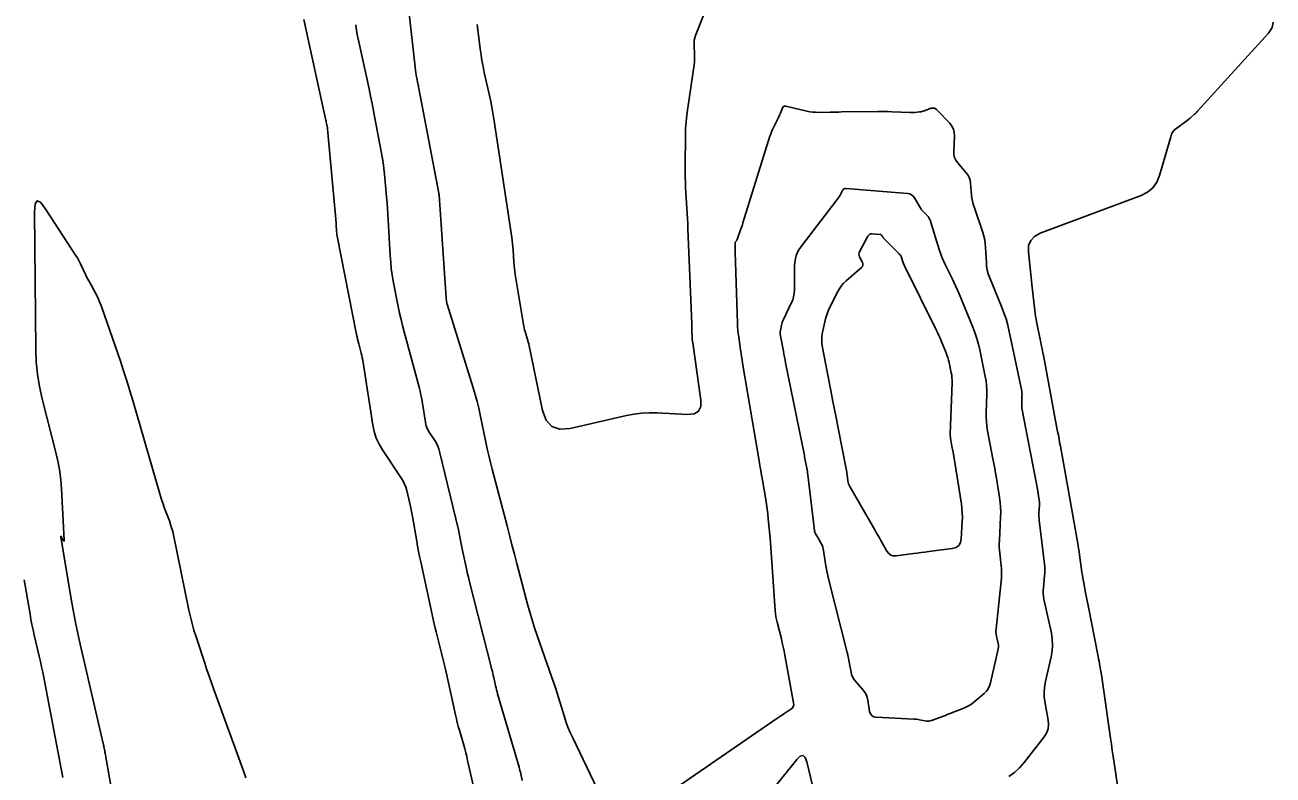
# Model space of a CAD drawing. Extents: x 658976 to 668726, y 639543 to 647196.
# Drawn here: x 662517.7 to 662640.1, y 642607.6 to 642681.2 of the extents above; entities that cross this region are included whole.
import ezdxf

# ---------------------------------------------------------------- set-up
doc = ezdxf.new("R2010")
doc.units = 0
doc.layers.add('Ex_Major Contours', color=7, linetype='Continuous')
doc.layers.add('Ex_Minor Contours', color=7, linetype='Continuous')

msp = doc.modelspace()

# ---------------------------------------------------------------- linework, layer by layer
at = {"layer": 'Ex_Major Contours'}
msp.add_lwpolyline([(662539.31, 642607.28), (662539.14, 642607.76), (662536.17, 642615.96), (662535.94, 642616.6), (662535.72, 642617.24), (662535.5, 642617.89), (662535.28, 642618.53), (662534.43, 642621.12), (662534.23, 642621.76), (662534.05, 642622.42), (662533.88, 642623.08), (662533.73, 642623.74), (662532.21, 642631.12), (662532.14, 642631.46), (662532.04, 642631.8), (662531.94, 642632.14), (662531.82, 642632.48), (662531.32, 642633.81), (662531.2, 642634.15), (662531.08, 642634.48), (662530.97, 642634.82), (662530.87, 642635.16), (662528.23, 642644.29), (662527.94, 642645.26), (662527.64, 642646.23), (662527.33, 642647.2), (662527.01, 642648.16), (662525.2, 642653.44), (662525.11, 642653.69), (662525.01, 642653.93), (662524.9, 642654.16), (662524.79, 642654.4), (662524.17, 642655.6), (662524.12, 642655.69), (662524.07, 642655.78), (662524.02, 642655.87), (662523.97, 642655.96), (662523.77, 642656.32), (662523.72, 642656.41), (662523.67, 642656.5), (662523.62, 642656.59), (662523.58, 642656.68), (662523.1, 642657.7), (662523, 642657.9), (662522.9, 642658.1), (662522.79, 642658.29), (662522.67, 642658.48), (662519.65, 642663.14), (662519.17, 642663.75), (662518.84, 642663.9), (662518.64, 642663.59), (662518.58, 642662.82), (662518.72, 642649.29), (662518.76, 642648.08), (662518.88, 642646.87), (662519.08, 642645.67), (662519.34, 642644.48), (662520.71, 642639.06), (662520.9, 642638.21), (662521.06, 642637.35), (662521.16, 642636.49), (662521.23, 642635.62), (662521.49, 642630.59), (662521.49, 642630.52), (662521.48, 642630.49), (662521.45, 642630.51), (662521.41, 642630.57), (662521.22, 642630.91), (662521.18, 642630.98), (662521.16, 642630.99), (662521.15, 642630.97), (662521.16, 642630.89), (662522.21, 642624.65), (662522.4, 642623.58), (662522.61, 642622.52), (662522.83, 642621.45), (662523.07, 642620.39), (662525.33, 642610.66), (662525.35, 642610.59), (662525.36, 642610.51), (662525.38, 642610.43), (662525.4, 642610.35), (662525.46, 642610.03), (662525.47, 642609.95), (662525.49, 642609.87), (662525.5, 642609.79), (662525.52, 642609.71), (662527.43, 642598.83)], dxfattribs=at)
at = {"layer": 'Ex_Minor Contours'}
for points in [[(662586.07, 642686.83), (662583.42, 642680.11), (662583.34, 642679.88), (662583.29, 642679.65), (662583.27, 642679.41), (662583.27, 642679.17), (662583.33, 642678.21), (662583.33, 642677.97), (662583.33, 642677.73), (662583.31, 642677.49), (662583.28, 642677.25), (662582.65, 642673.01), (662582.56, 642672.34), (662582.49, 642671.66), (662582.45, 642670.99), (662582.43, 642670.31), (662582.39, 642667.25), (662582.39, 642666.74), (662582.4, 642666.23), (662582.42, 642665.72), (662582.44, 642665.21), (662582.57, 642663.17), (662582.6, 642662.66), (662582.63, 642662.15), (662582.65, 642661.64), (662582.67, 642661.13), (662583.04, 642651.83), (662583.05, 642651.67), (662583.05, 642651.52), (662583.06, 642651.36), (662583.06, 642651.2), (662583.08, 642650.58), (662583.09, 642650.42), (662583.1, 642650.26), (662583.12, 642650.11), (662583.14, 642649.95), (662583.93, 642644.34), (662583.93, 642643.7), (662583.71, 642643.24), (662583.28, 642642.99), (662582.64, 642642.93), (662579.63, 642643.09), (662578.88, 642643.1), (662578.13, 642643.06), (662577.39, 642642.97), (662576.65, 642642.83), (662571.12, 642641.57), (662570.11, 642641.49), (662569.33, 642641.75), (662568.76, 642642.36), (662568.42, 642643.31), (662567.1, 642649.67), (662567.07, 642649.85), (662567.02, 642650.02), (662566.98, 642650.2), (662566.92, 642650.37), (662566.71, 642651.06), (662566.66, 642651.24), (662566.61, 642651.41), (662566.57, 642651.59), (662566.54, 642651.77), (662565.74, 642656.65), (662565.69, 642656.96), (662565.66, 642657.26), (662565.62, 642657.56), (662565.6, 642657.86), (662565.52, 642659.08), (662565.49, 642659.39), (662565.46, 642659.69), (662565.43, 642659.99), (662565.39, 642660.29), (662563.64, 642671.93), (662563.55, 642672.5), (662563.44, 642673.08), (662563.33, 642673.65), (662563.21, 642674.22), (662562.7, 642676.5), (662562.58, 642677.07), (662562.47, 642677.65), (662562.38, 642678.22), (662562.3, 642678.8), (662561.99, 642681.21)], [(662574.46, 642604.76), (662571.37, 642611.2), (662571.13, 642611.73), (662570.9, 642612.26), (662570.7, 642612.8), (662570.52, 642613.35), (662569.84, 642615.57), (662569.67, 642616.12), (662569.49, 642616.67), (662569.3, 642617.22), (662569.11, 642617.77), (662567.9, 642621.24), (662567.64, 642622), (662567.39, 642622.77), (662567.16, 642623.54), (662566.95, 642624.32), (662565.9, 642628.3), (662565.66, 642629.23), (662565.41, 642630.15), (662565.17, 642631.08), (662564.93, 642632), (662563.47, 642637.56), (662563.31, 642638.22), (662563.15, 642638.89), (662562.99, 642639.55), (662562.85, 642640.22), (662562.3, 642642.89), (662562.15, 642643.56), (662561.99, 642644.22), (662561.81, 642644.88), (662561.62, 642645.53), (662559.06, 642653.76), (662559.04, 642653.81), (662559.03, 642653.86), (662559.02, 642653.91), (662559.01, 642653.96), (662558.98, 642654.17), (662558.97, 642654.22), (662558.96, 642654.27), (662558.96, 642654.33), (662558.95, 642654.38), (662558.27, 642664.45), (662558.27, 642664.46), (662558.26, 642664.48), (662558.26, 642664.49), (662558.24, 642664.57), (662558.24, 642664.59), (662558.24, 642664.6), (662558.24, 642664.62), (662558.23, 642664.63), (662556.29, 642674.91), (662556.26, 642675.04), (662556.24, 642675.17), (662556.21, 642675.29), (662556.18, 642675.42), (662556.07, 642675.92), (662556.05, 642676.05), (662556.03, 642676.18), (662556.01, 642676.3), (662555.99, 642676.43), (662555.26, 642682.85)], [(662562.1, 642604.43), (662561.07, 642608.99), (662560.99, 642609.37), (662560.89, 642609.74), (662560.79, 642610.11), (662560.69, 642610.48), (662560.26, 642611.96), (662560.15, 642612.33), (662560.05, 642612.7), (662559.96, 642613.07), (662559.88, 642613.45), (662558.95, 642617.66), (662558.86, 642618.06), (662558.77, 642618.45), (662558.67, 642618.85), (662558.58, 642619.24), (662558.18, 642620.81), (662558.08, 642621.2), (662557.98, 642621.59), (662557.89, 642621.98), (662557.8, 642622.38), (662556.47, 642628.47), (662556.36, 642628.98), (662556.26, 642629.49), (662556.16, 642630), (662556.07, 642630.51), (662555.66, 642632.93), (662555.61, 642633.25), (662555.54, 642633.57), (662555.48, 642633.89), (662555.4, 642634.21), (662555.1, 642635.48), (662555.01, 642635.79), (662554.89, 642636.09), (662554.75, 642636.38), (662554.58, 642636.65), (662552.71, 642639.45), (662552.38, 642640.03), (662552.11, 642640.62), (662551.9, 642641.25), (662551.77, 642641.89), (662550.82, 642648.03), (662550.79, 642648.26), (662550.74, 642648.49), (662550.69, 642648.72), (662550.63, 642648.95), (662550.39, 642649.87), (662550.33, 642650.09), (662550.27, 642650.32), (662550.22, 642650.55), (662550.17, 642650.79), (662548.28, 642660.44), (662548.25, 642660.57), (662548.23, 642660.71), (662548.22, 642660.85), (662548.21, 642660.99), (662548.18, 642661.54), (662548.17, 642661.67), (662548.16, 642661.81), (662548.15, 642661.95), (662548.14, 642662.09), (662547.37, 642670.59), (662547.36, 642670.71), (662547.34, 642670.82), (662547.33, 642670.93), (662547.31, 642671.04), (662547.22, 642671.49), (662547.2, 642671.6), (662547.18, 642671.71), (662547.16, 642671.82), (662547.13, 642671.93), (662545, 642681.69)], [(662566.42, 642607.03), (662566.27, 642607.68), (662566.24, 642607.85), (662566.2, 642608.01), (662566.15, 642608.17), (662566.11, 642608.33), (662564.01, 642615.53), (662563.95, 642615.72), (662563.9, 642615.92), (662563.85, 642616.12), (662563.81, 642616.32), (662563.63, 642617.12), (662563.58, 642617.32), (662563.54, 642617.52), (662563.49, 642617.72), (662563.44, 642617.92), (662561.23, 642626.63), (662561.14, 642626.96), (662561.06, 642627.29), (662560.99, 642627.61), (662560.92, 642627.94), (662560.56, 642629.58), (662560.52, 642629.75), (662560.49, 642629.92), (662560.45, 642630.08), (662560.42, 642630.25), (662560.31, 642630.94), (662560.28, 642631.11), (662560.25, 642631.27), (662560.21, 642631.44), (662560.17, 642631.61), (662558.32, 642639.31), (662558.25, 642639.56), (662558.15, 642639.81), (662558.04, 642640.05), (662557.9, 642640.28), (662557.3, 642641.18), (662557.16, 642641.41), (662557.05, 642641.65), (662556.97, 642641.9), (662556.92, 642642.16), (662556.63, 642644.02), (662556.56, 642644.42), (662556.49, 642644.82), (662556.4, 642645.21), (662556.3, 642645.6), (662554.85, 642651.03), (662554.69, 642651.65), (662554.54, 642652.26), (662554.4, 642652.88), (662554.27, 642653.51), (662553.78, 642656), (662553.67, 642656.62), (662553.58, 642657.25), (662553.52, 642657.88), (662553.47, 642658.52), (662553.27, 642662.02), (662553.24, 642662.58), (662553.2, 642663.14), (662553.16, 642663.71), (662553.11, 642664.27), (662552.91, 642666.52), (662552.85, 642667.08), (662552.78, 642667.64), (662552.7, 642668.2), (662552.6, 642668.75), (662551.98, 642671.99), (662551.84, 642672.71), (662551.7, 642673.44), (662551.55, 642674.16), (662551.4, 642674.88), (662550.39, 642679.5), (662550.27, 642680.05), (662550.18, 642680.6), (662550.09, 642681.15)], [(662624.83, 642606.29), (662624.47, 642608.76), (662624.38, 642609.37), (662624.29, 642609.97), (662624.21, 642610.58), (662624.12, 642611.18), (662623.36, 642616.47), (662623.33, 642616.7), (662623.29, 642616.92), (662623.26, 642617.15), (662623.22, 642617.37), (662623.07, 642618.28), (662623.03, 642618.5), (662622.99, 642618.73), (662622.95, 642618.95), (662622.9, 642619.18), (662621.95, 642624.03), (662621.89, 642624.34), (662621.82, 642624.65), (662621.76, 642624.96), (662621.71, 642625.28), (662621.46, 642626.57), (662621.41, 642626.86), (662621.36, 642627.15), (662621.31, 642627.44), (662621.27, 642627.73), (662621.12, 642628.9), (662621.08, 642629.19), (662621.03, 642629.48), (662620.99, 642629.77), (662620.94, 642630.06), (662619.2, 642639.82), (662619.13, 642640.18), (662619.07, 642640.54), (662619, 642640.89), (662618.93, 642641.25), (662618.66, 642642.67), (662618.59, 642643.03), (662618.52, 642643.39), (662618.45, 642643.74), (662618.39, 642644.1), (662617.57, 642648.57), (662617.49, 642648.97), (662617.41, 642649.37), (662617.33, 642649.77), (662617.25, 642650.17), (662616.87, 642652.02), (662616.82, 642652.3), (662616.77, 642652.58), (662616.73, 642652.86), (662616.69, 642653.14), (662616.55, 642654.27), (662616.52, 642654.55), (662616.49, 642654.83), (662616.46, 642655.12), (662616.43, 642655.4), (662616.07, 642658.88), (662616.09, 642659.5), (662616.29, 642660.01), (662616.66, 642660.41), (662617.21, 642660.71), (662627.11, 642664.42), (662627.75, 642664.74), (662628.26, 642665.18), (662628.66, 642665.72), (662628.92, 642666.39), (662630.02, 642670.17), (662630.11, 642670.42), (662630.24, 642670.65), (662630.4, 642670.85), (662630.61, 642671.02), (662631.76, 642671.88), (662631.84, 642671.94), (662631.92, 642672), (662632, 642672.07), (662632.07, 642672.13), (662632.37, 642672.4), (662632.44, 642672.46), (662632.52, 642672.53), (662632.59, 642672.6), (662632.65, 642672.68), (662639.61, 642680.35), (662639.97, 642680.9), (662640.06, 642681.41)], [(662614.16, 642607.4), (662614.7, 642607.81), (662615.19, 642608.27), (662615.64, 642608.78), (662617.61, 642611.3), (662617.85, 642611.67), (662618, 642612.08), (662618.05, 642612.5), (662618.01, 642612.95), (662617.68, 642614.78), (662617.62, 642615.24), (662617.61, 642615.69), (662617.64, 642616.15), (662617.72, 642616.6), (662618.31, 642619.15), (662618.41, 642619.73), (662618.44, 642620.31), (662618.41, 642620.88), (662618.32, 642621.46), (662617.59, 642624.8), (662617.54, 642625.08), (662617.52, 642625.37), (662617.51, 642625.66), (662617.53, 642625.94), (662617.65, 642627.1), (662617.68, 642627.39), (662617.68, 642627.67), (662617.67, 642627.96), (662617.64, 642628.25), (662617.13, 642632.56), (662617.11, 642632.73), (662617.1, 642632.91), (662617.1, 642633.09), (662617.1, 642633.27), (662617.14, 642634), (662617.15, 642634.18), (662617.14, 642634.35), (662617.13, 642634.53), (662617.1, 642634.71), (662616.99, 642635.42), (662616.96, 642635.59), (662616.93, 642635.77), (662616.9, 642635.95), (662616.86, 642636.12), (662615.46, 642643.4), (662615.43, 642643.56), (662615.42, 642643.73), (662615.41, 642643.89), (662615.41, 642644.06), (662615.43, 642644.72), (662615.44, 642644.88), (662615.43, 642645.05), (662615.41, 642645.21), (662615.38, 642645.37), (662614.18, 642651.06), (662614.04, 642651.69), (662613.87, 642652.31), (662613.66, 642652.91), (662613.43, 642653.51), (662612.26, 642656.39), (662612.13, 642656.74), (662612.03, 642657.1), (662611.97, 642657.46), (662611.94, 642657.83), (662611.86, 642659.33), (662611.83, 642659.7), (662611.78, 642660.07), (662611.7, 642660.43), (662611.59, 642660.79), (662610.74, 642663.3), (662610.66, 642663.58), (662610.59, 642663.86), (662610.53, 642664.15), (662610.5, 642664.45), (662610.38, 642665.63), (662610.34, 642665.91), (662610.25, 642666.18), (662610.12, 642666.44), (662609.94, 642666.67), (662609.12, 642667.64), (662608.95, 642667.89), (662608.83, 642668.15), (662608.76, 642668.44), (662608.75, 642668.74), (662608.81, 642670.26), (662608.79, 642670.61), (662608.71, 642670.93), (662608.56, 642671.23), (662608.35, 642671.5), (662607.05, 642672.84), (662606.93, 642672.94), (662606.81, 642672.99), (662606.67, 642673), (662606.52, 642672.97), (662605.84, 642672.72), (662605.72, 642672.68), (662605.61, 642672.65), (662605.5, 642672.63), (662605.38, 642672.62), (662604.92, 642672.57), (662604.8, 642672.56), (662604.69, 642672.55), (662604.57, 642672.55), (662604.45, 642672.55), (662602.66, 642672.64), (662602.32, 642672.65), (662601.98, 642672.66), (662601.65, 642672.66), (662601.31, 642672.66), (662597.75, 642672.61), (662597.46, 642672.6), (662597.18, 642672.6), (662596.89, 642672.59), (662596.61, 642672.59), (662595.47, 642672.57), (662595.19, 642672.58), (662594.91, 642672.6), (662594.63, 642672.64), (662594.35, 642672.7), (662592.29, 642673.18), (662592.18, 642673.19), (662592.09, 642673.17), (662592.01, 642673.11), (662591.96, 642673.01), (662591.77, 642672.56), (662591.73, 642672.45), (662591.68, 642672.34), (662591.63, 642672.23), (662591.58, 642672.12), (662591.07, 642671.09), (662590.97, 642670.88), (662590.88, 642670.67), (662590.79, 642670.45), (662590.72, 642670.23), (662588.06, 642661.72), (662588.01, 642661.55), (662587.95, 642661.38), (662587.89, 642661.21), (662587.83, 642661.05), (662587.49, 642660.1), (662587.48, 642660.07), (662587.46, 642660.04), (662587.45, 642660.01), (662587.43, 642659.98), (662587.35, 642659.88), (662587.33, 642659.85), (662587.32, 642659.82), (662587.31, 642659.79), (662587.31, 642659.76), (662587.3, 642659.25), (662587.3, 642659.16), (662587.3, 642659.06), (662587.31, 642658.97), (662587.31, 642658.87), (662587.54, 642651.85), (662587.55, 642651.53), (662587.57, 642651.2), (662587.61, 642650.88), (662587.65, 642650.56), (662587.83, 642649.27), (662587.88, 642648.95), (662587.93, 642648.62), (662587.98, 642648.3), (662588.03, 642647.98), (662589.66, 642638.39), (662589.74, 642637.92), (662589.82, 642637.44), (662589.9, 642636.97), (662589.98, 642636.5), (662590.3, 642634.59), (662590.37, 642634.12), (662590.44, 642633.65), (662590.5, 642633.18), (662590.55, 642632.7), (662590.73, 642630.81), (662590.78, 642630.34), (662590.81, 642629.87), (662590.85, 642629.39), (662590.88, 642628.92), (662591.18, 642624.17), (662591.22, 642623.75), (662591.27, 642623.35), (662591.34, 642622.94), (662591.43, 642622.54), (662591.84, 642620.93), (662591.93, 642620.53), (662592.02, 642620.13), (662592.11, 642619.72), (662592.19, 642619.32), (662593.04, 642614.64), (662593.05, 642614.45), (662593.01, 642614.28), (662592.92, 642614.13), (662592.77, 642614), (662592.08, 642613.55), (662591.9, 642613.43), (662591.73, 642613.32), (662591.56, 642613.2), (662591.39, 642613.09), (662577.94, 642603.83)], [(662517.59, 642626.7), (662517.68, 642626.15), (662517.77, 642625.6), (662518.15, 642623.35), (662518.24, 642622.83), (662518.34, 642622.31), (662518.45, 642621.79), (662518.57, 642621.27), (662519.05, 642619.21), (662519.17, 642618.69), (662519.28, 642618.17), (662519.39, 642617.65), (662519.49, 642617.13), (662521.38, 642607.3)], [(662588.85, 642603.45), (662593.36, 642609.08), (662593.69, 642609.4), (662593.96, 642609.47), (662594.17, 642609.29), (662594.33, 642608.86), (662594.91, 642606.4)]]:
    msp.add_lwpolyline(points, dxfattribs=at)
for points in [[(662613.43, 642627.8), (662613.44, 642627.49), (662613.44, 642627.19), (662613.41, 642626.88), (662612.89, 642621.91), (662612.88, 642621.73), (662612.88, 642621.55), (662612.9, 642621.37), (662612.93, 642621.19), (662613.09, 642620.47), (662613.12, 642620.3), (662613.12, 642620.12), (662613.11, 642619.94), (662613.08, 642619.76), (662612.35, 642616.59), (662612.26, 642616.29), (662612.13, 642616.02), (662611.95, 642615.78), (662611.73, 642615.56), (662610.72, 642614.7), (662610.5, 642614.52), (662610.26, 642614.36), (662610, 642614.23), (662609.74, 642614.11), (662608.47, 642613.62), (662608.29, 642613.55), (662608.11, 642613.48), (662607.93, 642613.41), (662607.75, 642613.34), (662606.77, 642612.96), (662606.71, 642612.94), (662606.66, 642612.93), (662606.6, 642612.91), (662606.54, 642612.9), (662606.3, 642612.85), (662606.24, 642612.84), (662606.18, 642612.83), (662606.12, 642612.84), (662606.07, 642612.84), (662605.38, 642612.97), (662605.24, 642613), (662605.11, 642613.02), (662604.97, 642613.03), (662604.84, 642613.04), (662601.13, 642613.23), (662600.88, 642613.28), (662600.7, 642613.39), (662600.57, 642613.56), (662600.49, 642613.8), (662600.32, 642614.89), (662600.26, 642615.15), (662600.17, 642615.4), (662600.04, 642615.63), (662599.88, 642615.85), (662599.09, 642616.78), (662598.94, 642616.97), (662598.82, 642617.18), (662598.73, 642617.41), (662598.67, 642617.64), (662598.49, 642618.62), (662598.45, 642618.87), (662598.4, 642619.11), (662598.34, 642619.35), (662598.28, 642619.59), (662596.47, 642626.8), (662596.4, 642627.12), (662596.33, 642627.44), (662596.27, 642627.76), (662596.21, 642628.08), (662595.93, 642629.79), (662595.91, 642629.9), (662595.87, 642630), (662595.83, 642630.1), (662595.78, 642630.2), (662595.54, 642630.63), (662595.5, 642630.7), (662595.45, 642630.78), (662595.41, 642630.85), (662595.37, 642630.93), (662595.19, 642631.23), (662595.15, 642631.31), (662595.12, 642631.39), (662595.1, 642631.47), (662595.08, 642631.55), (662594.43, 642637.02), (662594.41, 642637.18), (662594.39, 642637.34), (662594.36, 642637.5), (662594.33, 642637.65), (662594.21, 642638.28), (662594.18, 642638.44), (662594.15, 642638.6), (662594.12, 642638.76), (662594.09, 642638.91), (662592.25, 642647.99), (662592.2, 642648.28), (662592.14, 642648.57), (662592.08, 642648.86), (662592.03, 642649.15), (662591.74, 642650.65), (662591.72, 642650.78), (662591.72, 642650.91), (662591.72, 642651.04), (662591.74, 642651.17), (662591.85, 642651.68), (662591.88, 642651.81), (662591.92, 642651.94), (662591.96, 642652.06), (662592.02, 642652.18), (662592.81, 642653.84), (662592.95, 642654.16), (662593.04, 642654.49), (662593.1, 642654.83), (662593.12, 642655.17), (662593.14, 642657.56), (662593.18, 642658.06), (662593.3, 642658.53), (662593.5, 642658.98), (662593.77, 642659.4), (662597.32, 642664.04), (662597.4, 642664.14), (662597.47, 642664.24), (662597.53, 642664.35), (662597.6, 642664.46), (662597.83, 642664.9), (662597.9, 642664.99), (662597.99, 642665.06), (662598.09, 642665.09), (662598.2, 642665.1), (662604.21, 642664.62), (662604.42, 642664.58), (662604.61, 642664.49), (662604.77, 642664.36), (662604.89, 642664.19), (662605.44, 642663.24), (662605.52, 642663.13), (662605.59, 642663.02), (662605.68, 642662.92), (662605.77, 642662.82), (662606.15, 642662.44), (662606.24, 642662.34), (662606.31, 642662.24), (662606.37, 642662.12), (662606.42, 642662), (662607.31, 642659.13), (662607.44, 642658.75), (662607.58, 642658.38), (662607.74, 642658.01), (662607.91, 642657.65), (662608.62, 642656.22), (662608.79, 642655.86), (662608.96, 642655.5), (662609.12, 642655.13), (662609.28, 642654.76), (662610.61, 642651.51), (662610.82, 642650.96), (662611, 642650.4), (662611.16, 642649.84), (662611.3, 642649.26), (662611.84, 642646.67), (662611.92, 642646.23), (662611.97, 642645.79), (662611.99, 642645.34), (662611.99, 642644.9), (662611.93, 642643.11), (662611.92, 642642.67), (662611.95, 642642.23), (662611.99, 642641.78), (662612.06, 642641.34), (662612.59, 642638.59), (662612.68, 642638.12), (662612.77, 642637.64), (662612.85, 642637.17), (662612.93, 642636.69), (662613.24, 642634.78), (662613.3, 642634.3), (662613.34, 642633.82), (662613.35, 642633.34), (662613.34, 642632.86), (662613.22, 642630.55), (662613.21, 642630.24), (662613.21, 642629.94), (662613.23, 642629.63), (662613.26, 642629.33), (662613.4, 642628.11)], [(662608.4, 642640.87), (662608.41, 642640.72), (662608.42, 642640.57), (662608.45, 642640.42), (662608.57, 642639.82), (662608.59, 642639.67), (662608.62, 642639.52), (662608.65, 642639.37), (662608.67, 642639.22), (662609.49, 642634.14), (662609.54, 642633.71), (662609.58, 642633.29), (662609.59, 642632.87), (662609.58, 642632.44), (662609.48, 642630.74), (662609.41, 642630.36), (662609.24, 642630.08), (662608.97, 642629.88), (662608.59, 642629.78), (662606.3, 642629.48), (662605.92, 642629.43), (662605.54, 642629.38), (662605.16, 642629.33), (662604.78, 642629.28), (662603.09, 642629.07), (662602.81, 642629.07), (662602.57, 642629.14), (662602.36, 642629.29), (662602.19, 642629.52), (662601.6, 642630.56), (662601.45, 642630.82), (662601.3, 642631.08), (662601.15, 642631.34), (662601, 642631.6), (662598.55, 642635.85), (662598.48, 642635.98), (662598.43, 642636.12), (662598.39, 642636.26), (662598.36, 642636.41), (662598.29, 642637), (662598.27, 642637.15), (662598.25, 642637.3), (662598.23, 642637.45), (662598.2, 642637.59), (662597.45, 642641.41), (662597.39, 642641.76), (662597.32, 642642.11), (662597.25, 642642.46), (662597.18, 642642.81), (662596.89, 642644.21), (662596.82, 642644.57), (662596.75, 642644.92), (662596.68, 642645.27), (662596.62, 642645.62), (662595.84, 642649.66), (662595.8, 642649.96), (662595.79, 642650.26), (662595.8, 642650.55), (662595.85, 642650.85), (662596.09, 642652.03), (662596.16, 642652.33), (662596.25, 642652.62), (662596.35, 642652.9), (662596.47, 642653.17), (662597.27, 642654.83), (662597.46, 642655.17), (662597.67, 642655.48), (662597.91, 642655.77), (662598.18, 642656.03), (662599.68, 642657.36), (662599.78, 642657.46), (662599.82, 642657.58), (662599.82, 642657.7), (662599.78, 642657.84), (662599.51, 642658.39), (662599.46, 642658.53), (662599.45, 642658.66), (662599.47, 642658.8), (662599.52, 642658.94), (662600.33, 642660.42), (662600.4, 642660.53), (662600.5, 642660.61), (662600.62, 642660.65), (662600.75, 642660.65), (662601.54, 642660.59), (662601.58, 642660.58), (662601.61, 642660.57), (662601.64, 642660.55), (662601.66, 642660.52), (662601.74, 642660.38), (662601.76, 642660.35), (662601.78, 642660.32), (662601.81, 642660.29), (662601.83, 642660.26), (662603.4, 642658.69), (662603.47, 642658.61), (662603.54, 642658.52), (662603.59, 642658.43), (662603.62, 642658.33), (662603.75, 642657.91), (662603.79, 642657.8), (662603.83, 642657.7), (662603.87, 642657.6), (662603.92, 642657.5), (662607.03, 642651.22), (662607.16, 642650.96), (662607.28, 642650.69), (662607.4, 642650.42), (662607.52, 642650.15), (662607.99, 642648.99), (662608.08, 642648.75), (662608.16, 642648.51), (662608.23, 642648.27), (662608.29, 642648.02), (662608.5, 642647.03), (662608.54, 642646.78), (662608.57, 642646.53), (662608.58, 642646.28), (662608.58, 642646.03), (662608.4, 642641.02)]]:
    msp.add_lwpolyline(points, close=True, dxfattribs=at)

doc.saveas('drawing.dxf')
